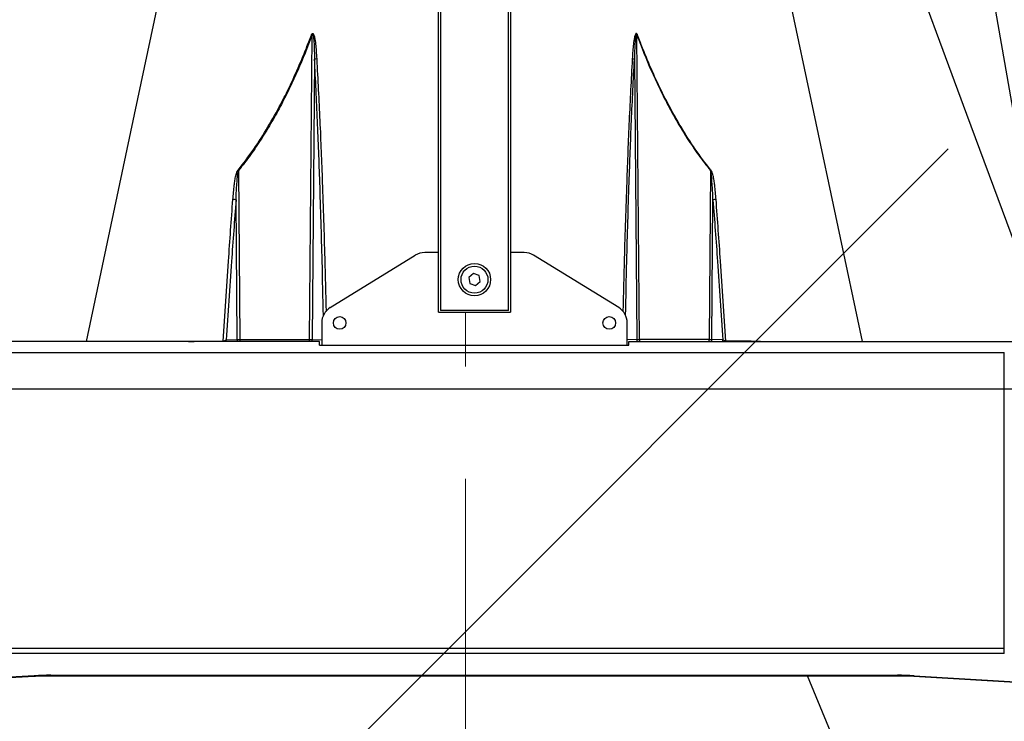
# Model space of a CAD drawing. Header units: millimetres. Extents: x -604189 to 881711, y -381903 to -7297.
# Tile 1001 of 1056: x -541997 to -541449, y -160637 to -160247. Entities that reach past the tile are written whole.
import ezdxf

# ---------------------------------------------------------------- set-up
doc = ezdxf.new("R2010")
doc.units = ezdxf.units.MM
doc.header["$LTSCALE"] = 100
doc.linetypes.add('ACAD_ISO04W100', pattern=[30.5, 24, -3, 0.5, -3])
doc.linetypes.add('CENTER2', pattern=[1.125, 0.75, -0.125, 0.125, -0.125])
doc.layers.get('Defpoints').update_dxf_attribs({"color": 30})
for name, color, linetype in [('Flowair', 1, 'Continuous'), ('Flowair_opisy', 1, 'Continuous'), ('OPIS', 7, 'Continuous')]:
    doc.layers.add(name, color=color, linetype=linetype)
doc.layers.add('osie', color=24, linetype='ACAD_ISO04W100', lineweight=5)
doc.layers.add('strop osie', color=80, linetype='ACAD_ISO04W100', lineweight=5)
doc.styles.get("Standard").update_dxf_attribs({"font": 'romans.shx', "width": 0.5})
doc.dimstyles.new('1 50', dxfattribs={"dimtxt": 150, "dimasz": 80, "dimexe": 1, "dimexo": 1, "dimgap": 20, "dimtad": 1, "dimdec": 0, "dimlfac": 0.1, "dimtxsty": 'Standard', "dimblk": 'ARCHTICK', "dimcen": 200, "dimclrd": 2, "dimadec": 1, "dimazin": 0, "dimtfac": 1, "dimtdec": 0, "dimtmove": 0, "dimatfit": 3, "dimldrblk": 'ARCHTICK', "dimfxl": 120, "dimfxlon": 1, "dimtfill": 1, "dimarcsym": 0})

# ---------------------------------------------------------------- blocks, each defined once
blk = doc.blocks.new('_ArchTick')
at = {"layer": 'strop osie', "color": 0, "const_width": 0.15}
blk.add_lwpolyline([(-0.5, -0.5), (0.5, 0.5)], dxfattribs=at)
blk = doc.blocks.new('*D3270')
at = {"layer": 'Defpoints', "color": 0, "linetype": 'ByBlock', "lineweight": 5, "transparency": 16777216}
for p in [(-536398.94, -160500.31), (-535687.5, -160500.31), (-551668.94, -168350.3)]:
    blk.add_point(p, dxfattribs=at)
at = {"layer": 'OPIS', "color": 0, "linetype": 'Continuous', "lineweight": -2, "transparency": 16777216}
for p, q in [((-535747.5, -160500.31), (-535686.5, -160500.31)), ((-535747.5, -168350.3), (-535686.5, -168350.3))]:
    blk.add_line(p, q, dxfattribs=at)
at = {"layer": 'OPIS', "color": 2, "lineweight": -2, "transparency": 16777216}
blk.add_line((-535687.5, -168350.3), (-535687.5, -160500.31), dxfattribs=at)
at = {"layer": 'OPIS', "color": 2, "linetype": 'ByBlock', "lineweight": -2, "transparency": 16777216, "xscale": 80, "yscale": 80, "zscale": 80}
for p, rotation in [((-535687.5, -160500.31), 90), ((-535687.5, -168350.3), 270)]:
    blk.add_blockref('_ArchTick', p, dxfattribs=dict(at, rotation=rotation))
at = {"layer": 'OPIS', "color": 0, "linetype": 'ByBlock', "lineweight": 13, "transparency": 16777216, "insert": (-535782.5, -164425.31), "char_height": 150, "attachment_point": 5, "rotation": 90, "bg_fill": 3, "box_fill_scale": 1.1, "bg_fill_color": 256, "bg_fill_true_color": 13158600, "bg_fill_transparency": 0}
blk.add_mtext('785', dxfattribs=at)
blk = doc.blocks.new('*D3281')
at = {"layer": 'Defpoints', "color": 0, "linetype": 'ByBlock', "lineweight": 5, "transparency": 16777216}
for p in [(-552118.94, -159745.28), (-535687.5, -164715.31), (-535410.16, -164715.31)]:
    blk.add_point(p, dxfattribs=at)
at = {"layer": 'OPIS', "color": 0, "linetype": 'Continuous', "lineweight": -2, "transparency": 16777216}
for p, q in [((-535470.16, -159745.28), (-535409.16, -159745.28)), ((-535470.16, -164715.31), (-535409.16, -164715.31))]:
    blk.add_line(p, q, dxfattribs=at)
at = {"layer": 'OPIS', "color": 2, "lineweight": -2, "transparency": 16777216}
blk.add_line((-535410.16, -159745.28), (-535410.16, -164715.31), dxfattribs=at)
at = {"layer": 'OPIS', "color": 2, "linetype": 'ByBlock', "lineweight": -2, "transparency": 16777216, "xscale": 80, "yscale": 80, "zscale": 80}
for p, rotation in [((-535410.16, -159745.28), 90), ((-535410.16, -164715.31), 270)]:
    blk.add_blockref('_ArchTick', p, dxfattribs=dict(at, rotation=rotation))
at = {"layer": 'OPIS', "color": 0, "linetype": 'ByBlock', "lineweight": 13, "transparency": 16777216, "insert": (-535505.16, -162230.3), "char_height": 150, "attachment_point": 5, "rotation": 90, "bg_fill": 3, "box_fill_scale": 1.1, "bg_fill_color": 256, "bg_fill_true_color": 13158600, "bg_fill_transparency": 0}
blk.add_mtext('497', dxfattribs=at)
blk = doc.blocks.new('*D3283')
at = {"layer": 'Defpoints', "color": 0, "linetype": 'ByBlock', "lineweight": 5, "transparency": 16777216}
for p in [(-549860.21, -159420.3), (-548544.07, -179490.3), (-536848.94, -179490.3)]:
    blk.add_point(p, dxfattribs=at)
at = {"layer": 'OPIS', "color": 0, "linetype": 'Continuous', "lineweight": -2, "transparency": 16777216}
for p, q in [((-548604.07, -159420.3), (-548543.07, -159420.3)), ((-548484.07, -179490.3), (-548545.07, -179490.3))]:
    blk.add_line(p, q, dxfattribs=at)
at = {"layer": 'OPIS', "color": 2, "lineweight": -2, "transparency": 16777216}
blk.add_line((-548544.07, -159420.3), (-548544.07, -179490.3), dxfattribs=at)
at = {"layer": 'OPIS', "color": 2, "linetype": 'ByBlock', "lineweight": -2, "transparency": 16777216, "xscale": 80, "yscale": 80, "zscale": 80}
for p, rotation in [((-548544.07, -159420.3), 90), ((-548544.07, -179490.3), 270)]:
    blk.add_blockref('_ArchTick', p, dxfattribs=dict(at, rotation=rotation))
at = {"layer": 'OPIS', "color": 0, "linetype": 'ByBlock', "lineweight": 13, "transparency": 16777216, "insert": (-548639.07, -169455.3), "char_height": 150, "attachment_point": 5, "rotation": 90, "bg_fill": 3, "box_fill_scale": 1.1, "bg_fill_color": 256, "bg_fill_true_color": 13158600, "bg_fill_transparency": 0}
blk.add_mtext('2007', dxfattribs=at)
blk = doc.blocks.new('*D3315')
at = {"layer": 'Defpoints', "color": 0, "linetype": 'ByBlock', "lineweight": 5, "transparency": 16777216}
for p in [(-551668.94, -159870.3), (-536848.94, -159870.3), (-536848.94, -160452.01)]:
    blk.add_point(p, dxfattribs=at)
at = {"layer": 'OPIS', "color": 0, "linetype": 'Continuous', "lineweight": -2, "transparency": 16777216}
for p, q in [((-551668.94, -160392.01), (-551668.94, -160453.01)), ((-536848.94, -160392.01), (-536848.94, -160453.01))]:
    blk.add_line(p, q, dxfattribs=at)
at = {"layer": 'OPIS', "color": 2, "lineweight": -2, "transparency": 16777216}
blk.add_line((-551668.94, -160452.01), (-536848.94, -160452.01), dxfattribs=at)
at = {"layer": 'OPIS', "color": 2, "linetype": 'ByBlock', "lineweight": -2, "transparency": 16777216, "xscale": 80, "yscale": 80, "zscale": 80, "rotation": 180}
blk.add_blockref('_ArchTick', (-551668.94, -160452.01), dxfattribs=at)
at = {"layer": 'OPIS', "color": 2, "linetype": 'ByBlock', "lineweight": -2, "transparency": 16777216, "xscale": 80, "yscale": 80, "zscale": 80}
blk.add_blockref('_ArchTick', (-536848.94, -160452.01), dxfattribs=at)
at = {"layer": 'OPIS', "color": 0, "linetype": 'ByBlock', "lineweight": 13, "transparency": 16777216, "insert": (-544258.94, -160357.01), "char_height": 150, "attachment_point": 5, "bg_fill": 3, "box_fill_scale": 1.1, "bg_fill_color": 256, "bg_fill_true_color": 13158600, "bg_fill_transparency": 0}
blk.add_mtext('1482', dxfattribs=at)
blk = doc.blocks.new('LEO XL 03.2018')
at = {"layer": 'Flowair'}
for p, q in [((11649.37, -6702.91), (11649.37, -6558.51)), ((11742.39, -6623.53), (11744.67, -6585.22)), ((11742.47, -6623.62), (11744.75, -6585.31)), ((11652.49, -6893.41), (11652.49, -6598.41)), ((11734.75, -6598.41), (11652.49, -6598.41)), ((11734.75, -6893.41), (11734.75, -6598.41)), ((11736.17, -6598.41), (11734.75, -6598.41)), ((11736.17, -6598.41), (11736.17, -6893.41)), ((11742.37, -6866.01), (11742.37, -6625.8)), ((11742.4, -6866.68), (11742.4, -6625.05)), ((11742.25, -6863.69), (11742.25, -6628.13)), ((11742.25, -6628.13), (11742.33, -6628.13)), ((11742.33, -6863.69), (11742.33, -6628.13)), ((11649.37, -6637.9), (11522.1, -6664.86)), ((11648.97, -6676.69), (11648.8, -6679.78)), ((11649.37, -6676.73), (11648.97, -6676.69)), ((11649.37, -6675.89), (11649.3, -6675.89)), ((11601.85, -6680.17), (11648.8, -6680.55)), ((11648.8, -6679.78), (11609.99, -6679.47)), ((11648.84, -6680.55), (11648.84, -6699.92)), ((11648.8, -6699.92), (11564.29, -6700.61)), ((11570.87, -6701.32), (11648.8, -6700.69)), ((11648.8, -6700.69), (11648.95, -6703.31)), ((11650.44, -6702.91), (11649.37, -6702.91)), ((11650.44, -6788.91), (11650.44, -6702.91)), ((11639.96, -6705.69), (11625.42, -6729.35)), ((11650.44, -6703.31), (11644.22, -6703.31)), ((11624.68, -6731.97), (11624.68, -6759.65)), ((11631.08, -6744.51), (11630.51, -6746.11)), ((11630.51, -6746.11), (11631.6, -6747.41)), ((11632.75, -6744.21), (11631.08, -6744.51)), ((11633.85, -6745.51), (11632.75, -6744.21)), ((11633.28, -6747.11), (11633.85, -6745.51)), ((11631.6, -6747.41), (11633.28, -6747.11)), ((11639.96, -6785.93), (11625.42, -6762.27)), ((11570.87, -6790.3), (11648.8, -6790.93)), ((11644.22, -6788.31), (11650.44, -6788.31)), ((11648.8, -6790.93), (11648.95, -6788.31)), ((11649.37, -6788.91), (11649.37, -6933.31)), ((11650.44, -6788.91), (11649.37, -6788.91)), ((11648.8, -6791.7), (11564.29, -6791.01)), ((11648.84, -6811.07), (11648.84, -6791.7)), ((11601.85, -6811.45), (11648.8, -6811.07)), ((11648.8, -6811.84), (11609.99, -6812.15)), ((11648.97, -6814.93), (11648.8, -6811.84)), ((11649.37, -6814.89), (11648.97, -6814.93)), ((11649.37, -6815.73), (11649.3, -6815.73)), ((11742.25, -6863.69), (11742.33, -6863.69)), ((11742.39, -6868.29), (11744.67, -6906.61)), ((11744.75, -6906.52), (11742.47, -6868.2))]:
    blk.add_line(p, q, dxfattribs=at)
at = {"layer": 'Flowair', "flags": 128}
for points in [[(11649.37, -6585.39), (11586.28, -6608.79), (11536.28, -6627.33)], [(11522.42, -6607.02), (11586.64, -6595.79), (11599.84, -6593.48)], [(11742.39, -6623.53), (11742.46, -6623.6), (11742.47, -6623.62)], [(11649.37, -6853.72), (11586.28, -6840.36), (11522.1, -6826.76)], [(11742.39, -6868.29), (11742.46, -6868.23), (11742.47, -6868.2)]]:
    blk.add_lwpolyline(points, dxfattribs=at)
at = {"layer": 'Flowair'}
for centre, radius in [((11644.24, -6708.31), 1.75), ((11632.18, -6745.81), 4.5), ((11632.18, -6745.81), 3.75), ((11644.24, -6783.31), 1.75)]:
    blk.add_circle(centre, radius, dxfattribs=at)
for centre, radius, start, end in [((11657.45, -6635.43), 71.36, 218.6835, 218.8223), ((11616.35, -6678.25), 6.47, 183.0444, 190.8523), ((11608.68, -6680.17), 40.13, 359.4553, 0.5447), ((11608.71, -6679.31), 40.14, 358.2356, 359.3238), ((11608.68, -6700.31), 40.13, 359.4553, 0.5447), ((11608.71, -6701.16), 40.15, 0.6762, 1.7643), ((11620.06, -6679.44), 59.65, 200.5926, 200.7827), ((11577.87, -6702.35), 7.08, 171.5834, 176.4795), ((11644.22, -6708.31), 5, 90, 148.416), ((11629.68, -6731.97), 5, 148.416, 180), ((11629.68, -6759.65), 5, 180, 211.584), ((11644.22, -6783.31), 5, 211.584, 270), ((11577.87, -6789.27), 7.08, 183.5205, 188.4166), ((11620.06, -6812.18), 59.65, 159.2173, 159.4074), ((11608.68, -6791.32), 40.13, 359.4553, 0.5447), ((11608.71, -6790.46), 40.15, 358.2357, 359.3238), ((11657.45, -6856.19), 71.36, 141.1777, 141.3165), ((11616.35, -6813.37), 6.47, 169.1477, 176.9556), ((11608.68, -6811.46), 40.13, 359.4553, 0.5447), ((11608.71, -6812.31), 40.14, 0.6762, 1.7644)]:
    blk.add_arc(centre, radius, start, end, dxfattribs=at)
for centre, major_axis, ratio, start_param, end_param in [((11751.21, -6628.13), (0, 26.5), 0.337962, 1.396263, 1.570796), ((11648.69, -6683.17), (0.3, 3.37), 0.885587, 0.048179, 0.064432), ((11648.71, -6683.17), (0.2, 2.62), 0.762136, 0.034576, 0.050829), ((11648.78, -6681.47), (-3, 0.05), 0.309053, 4.520229, 4.699788), ((11648.78, -6681.47), (-3, 0.1), 0.563282, 4.534175, 4.708363), ((11648.71, -6697.3), (-0.2, 2.62), 0.762136, 3.090764, 3.107016), ((11648.78, -6699), (-3, -0.05), 0.309053, 1.583397, 1.762956), ((11648.69, -6697.3), (-0.3, 3.37), 0.885587, 3.077161, 3.093413), ((11648.78, -6699), (-3, -0.1), 0.563282, 1.574823, 1.74901), ((11648.69, -6794.32), (0.3, 3.37), 0.885587, 0.048179, 0.064432), ((11648.71, -6794.32), (0.2, 2.62), 0.762136, 0.034576, 0.050829), ((11648.78, -6792.62), (-3, 0.05), 0.309053, 4.520229, 4.699788), ((11648.78, -6792.62), (-3, 0.1), 0.563282, 4.534175, 4.708363), ((11648.71, -6808.45), (-0.2, 2.62), 0.762136, 3.090764, 3.107016), ((11648.69, -6808.45), (-0.3, 3.37), 0.885587, 3.077161, 3.093413), ((11648.78, -6810.15), (-3, -0.05), 0.309053, 1.583397, 1.762956), ((11648.78, -6810.15), (-3, -0.1), 0.563282, 1.574823, 1.74901), ((11751.21, -6863.69), (0, 26.5), 0.337962, 1.570796, 1.745329)]:
    blk.add_ellipse(centre, major_axis=major_axis, ratio=ratio, start_param=start_param, end_param=end_param, dxfattribs=at)
for points, knots in [([(11742.33, -6628.13), (11742.33, -6627.79), (11742.34, -6626.8), (11742.38, -6625.29), (11742.44, -6624.13), (11742.47, -6623.62)], [0, 0, 0, 0, 0.226312, 0.657171, 1, 1, 1, 1]), ([(11649.37, -6666.26), (11649.37, -6666.79), (11649.34, -6670), (11649.32, -6673.21), (11649.3, -6675.89)], [0, 0, 0, 0, 0.164851, 1, 1, 1, 1]), ([(11649.3, -6675.89), (11641.87, -6676.38), (11628.72, -6677.23), (11615.59, -6678.18), (11609.88, -6678.6)], [0, 0, 0, 0, 0.564862, 1, 1, 1, 1]), ([(11609.99, -6679.47), (11615.7, -6679.04), (11628.68, -6678.06), (11641.69, -6677.18), (11648.97, -6676.69)], [0, 0, 0, 0, 0.43977, 1, 1, 1, 1]), ([(11649.3, -6675.89), (11649.27, -6676.01), (11649.22, -6676.25), (11649.09, -6676.51), (11649.01, -6676.64), (11648.97, -6676.69)], [0, 0, 0, 0, 0.365222, 0.751202, 1, 1, 1, 1]), ([(11601.74, -6680.03), (11599.81, -6681.52), (11595.94, -6684.49), (11589.76, -6688.41), (11584.5, -6691.36), (11579.28, -6694.01), (11574.11, -6696.43), (11568.72, -6698.69), (11565.41, -6699.97), (11564.22, -6700.42)], [0, 0, 0, 0, 0.170482, 0.341201, 0.511792, 0.591577, 0.751299, 0.911033, 1, 1, 1, 1]), ([(11564.29, -6700.61), (11567.53, -6699.33), (11572.4, -6697.41), (11578.75, -6694.47), (11583.51, -6692.09), (11588.24, -6689.49), (11592.92, -6686.63), (11597.49, -6683.56), (11600.4, -6681.3), (11601.85, -6680.17)], [0, 0, 0, 0, 0.243603, 0.365835, 0.488062, 0.615479, 0.742887, 0.871449, 1, 1, 1, 1]), ([(11609.88, -6678.6), (11608.56, -6678.71), (11606.8, -6678.87), (11604.59, -6679.15), (11603.28, -6679.38), (11602.33, -6679.69), (11601.84, -6679.96), (11601.75, -6680.02), (11601.74, -6680.03)], [0, 0, 0, 0, 0.478515, 0.639871, 0.801065, 0.960429, 0.995569, 1, 1, 1, 1]), ([(11609.99, -6679.47), (11608.67, -6679.51), (11606.65, -6679.58), (11604.28, -6679.81), (11602.88, -6679.88), (11602.19, -6680.07), (11601.85, -6680.17)], [0, 0, 0, 0, 0.484328, 0.741194, 0.871293, 1, 1, 1, 1]), ([(11564.22, -6700.42), (11564.1, -6700.47), (11563.94, -6700.54), (11563.78, -6700.66), (11563.73, -6700.72), (11563.71, -6700.78), (11563.71, -6700.83), (11563.74, -6700.88), (11563.82, -6700.97), (11564.18, -6701.17), (11565.17, -6701.39), (11566.7, -6701.62), (11568.68, -6701.78), (11570.06, -6701.87), (11570.81, -6701.92)], [0, 0, 0, 0, 0.048203, 0.065011, 0.072953, 0.079626, 0.086366, 0.092154, 0.102609, 0.131167, 0.248908, 0.482042, 0.715482, 1, 1, 1, 1]), ([(11564.29, -6700.61), (11564.17, -6700.63), (11564.02, -6700.66), (11563.86, -6700.72), (11563.81, -6700.76), (11563.79, -6700.77), (11563.78, -6700.79), (11563.78, -6700.8), (11563.78, -6700.81), (11563.79, -6700.82), (11563.79, -6700.83), (11563.81, -6700.85), (11563.89, -6700.89), (11564.27, -6700.98), (11565.86, -6701.15), (11568.14, -6701.25), (11570.12, -6701.3), (11570.87, -6701.32)], [0, 0, 0, 0, 0.046415, 0.060978, 0.066841, 0.068984, 0.070852, 0.072386, 0.073922, 0.074405, 0.077438, 0.077926, 0.085828, 0.111689, 0.228915, 0.706881, 1, 1, 1, 1]), ([(11570.81, -6701.92), (11576.52, -6702.22), (11587.94, -6702.82), (11606.43, -6703.54), (11624.14, -6704.11), (11636.13, -6704.39), (11641.05, -6704.5)], [0, 0, 0, 0, 0.244316, 0.488696, 0.789948, 1, 1, 1, 1]), ([(11642.2, -6703.78), (11637.15, -6703.67), (11624.8, -6703.41), (11606.73, -6702.86), (11588, -6702.17), (11576.58, -6701.6), (11570.87, -6701.32)], [0, 0, 0, 0, 0.211971, 0.51894, 0.759445, 1, 1, 1, 1]), ([(11570.81, -6789.7), (11576.52, -6789.4), (11587.94, -6788.8), (11606.43, -6788.08), (11624.14, -6787.51), (11636.13, -6787.23), (11641.05, -6787.12)], [0, 0, 0, 0, 0.244336, 0.488737, 0.790013, 1, 1, 1, 1]), ([(11642.3, -6787.84), (11637.22, -6787.95), (11624.83, -6788.21), (11606.73, -6788.76), (11588, -6789.45), (11576.58, -6790.02), (11570.87, -6790.3)], [0, 0, 0, 0, 0.213072, 0.519612, 0.759781, 1, 1, 1, 1]), ([(11564.22, -6791.2), (11564.1, -6791.15), (11563.94, -6791.09), (11563.78, -6790.97), (11563.73, -6790.9), (11563.71, -6790.85), (11563.71, -6790.79), (11563.74, -6790.74), (11563.82, -6790.65), (11564.18, -6790.45), (11565.17, -6790.23), (11566.7, -6790), (11568.68, -6789.84), (11570.06, -6789.75), (11570.81, -6789.7)], [0, 0, 0, 0, 0.048203, 0.065011, 0.072953, 0.079626, 0.086366, 0.092154, 0.102609, 0.131167, 0.248908, 0.482042, 0.715482, 1, 1, 1, 1]), ([(11564.29, -6791.01), (11564.17, -6790.99), (11564.02, -6790.96), (11563.86, -6790.9), (11563.81, -6790.87), (11563.79, -6790.85), (11563.78, -6790.84), (11563.78, -6790.82), (11563.78, -6790.81), (11563.79, -6790.8), (11563.79, -6790.79), (11563.81, -6790.77), (11563.89, -6790.73), (11564.27, -6790.64), (11565.86, -6790.47), (11568.14, -6790.38), (11570.12, -6790.32), (11570.87, -6790.3)], [0, 0, 0, 0, 0.046415, 0.060978, 0.066841, 0.068984, 0.070852, 0.072386, 0.073922, 0.074405, 0.077438, 0.077926, 0.085828, 0.111689, 0.228915, 0.706881, 1, 1, 1, 1]), ([(11601.74, -6811.59), (11599.81, -6810.1), (11595.94, -6807.13), (11589.76, -6803.21), (11584.5, -6800.27), (11579.28, -6797.61), (11574.11, -6795.2), (11568.72, -6792.93), (11565.41, -6791.66), (11564.22, -6791.2)], [0, 0, 0, 0, 0.170482, 0.341201, 0.511792, 0.591577, 0.751299, 0.911033, 1, 1, 1, 1]), ([(11564.29, -6791.01), (11567.53, -6792.29), (11572.4, -6794.22), (11578.75, -6797.15), (11583.51, -6799.53), (11588.24, -6802.14), (11592.92, -6804.99), (11597.49, -6808.07), (11600.4, -6810.32), (11601.85, -6811.45)], [0, 0, 0, 0, 0.243603, 0.365835, 0.488062, 0.615479, 0.742887, 0.871449, 1, 1, 1, 1]), ([(11609.88, -6813.03), (11608.56, -6812.91), (11606.8, -6812.75), (11604.59, -6812.47), (11603.28, -6812.24), (11602.33, -6811.93), (11601.84, -6811.67), (11601.75, -6811.6), (11601.74, -6811.59)], [0, 0, 0, 0, 0.478515, 0.639871, 0.801065, 0.960429, 0.995569, 1, 1, 1, 1]), ([(11609.99, -6812.15), (11608.67, -6812.11), (11606.65, -6812.04), (11604.28, -6811.81), (11602.88, -6811.74), (11602.19, -6811.55), (11601.85, -6811.45)], [0, 0, 0, 0, 0.484328, 0.741194, 0.871293, 1, 1, 1, 1]), ([(11609.99, -6812.15), (11615.7, -6812.58), (11628.68, -6813.56), (11641.69, -6814.44), (11648.97, -6814.93)], [0, 0, 0, 0, 0.43977, 1, 1, 1, 1]), ([(11649.3, -6815.73), (11641.87, -6815.24), (11628.72, -6814.39), (11615.59, -6813.44), (11609.88, -6813.03)], [0, 0, 0, 0, 0.564862, 1, 1, 1, 1]), ([(11649.3, -6815.73), (11649.27, -6815.61), (11649.22, -6815.37), (11649.09, -6815.11), (11649.01, -6814.98), (11648.97, -6814.93)], [0, 0, 0, 0, 0.365222, 0.751202, 1, 1, 1, 1]), ([(11649.37, -6825.36), (11649.37, -6824.83), (11649.34, -6821.62), (11649.32, -6818.41), (11649.3, -6815.73)], [0, 0, 0, 0, 0.164851, 1, 1, 1, 1]), ([(11742.47, -6868.2), (11742.45, -6867.86), (11742.39, -6866.88), (11742.34, -6865.38), (11742.34, -6864.21), (11742.33, -6863.69)], [0, 0, 0, 0, 0.226777, 0.657824, 1, 1, 1, 1])]:
    blk.add_open_spline(points, degree=3, knots=knots, dxfattribs=at)
blk = doc.blocks.new('konsola obrotowa XL 03.2018')
blk.add_wipeout([(11290.1, -6456.08), (11290.1, -6476.08), (11559.13, -6476.08), (11559.13, -6456.08)]).dxf.layer = 'Flowair'
at = {"layer": 'Flowair'}
for p, q in [((11290.1, -6456.08), (11343.93, -6456.08)), ((11343.93, -6456.08), (11559.13, -6456.08)), ((11559.13, -6476.08), (11559.13, -6456.08)), ((11343.65, -6456.58), (11289.6, -6456.58)), ((11289.6, -6475.58), (11289.6, -6456.58)), ((11558.63, -6456.58), (11343.65, -6456.58)), ((11343.65, -6475.58), (11343.65, -6456.58)), ((11558.63, -6456.58), (11558.63, -6475.58)), ((11550.64, -6464.48), (11548.97, -6464.78)), ((11551.74, -6465.78), (11550.64, -6464.48)), ((11548.97, -6464.78), (11548.39, -6466.38)), ((11548.39, -6466.38), (11549.49, -6467.68)), ((11549.49, -6467.68), (11551.17, -6467.38)), ((11551.17, -6467.38), (11551.74, -6465.78)), ((11289.6, -6475.58), (11343.65, -6475.58)), ((11343.65, -6475.58), (11558.63, -6475.58)), ((11343.93, -6476.08), (11290.1, -6476.08)), ((11559.13, -6476.08), (11343.93, -6476.08))]:
    blk.add_line(p, q, dxfattribs=at)
at = {"layer": 'Flowair', "flags": 128}
for points in [[(11301.07, -6466.08), (11301.03, -6465.37), (11300.89, -6464.71), (11300.67, -6464.14), (11300.39, -6463.7), (11300.05, -6463.42), (11299.7, -6463.33), (11299.34, -6463.42), (11299.01, -6463.7), (11298.73, -6464.14), (11298.51, -6464.71), (11298.37, -6465.37), (11298.32, -6466.08), (11298.37, -6466.79), (11298.51, -6467.46), (11298.73, -6468.03), (11299.01, -6468.46), (11299.34, -6468.74), (11299.7, -6468.83), (11300.05, -6468.74), (11300.39, -6468.46), (11300.67, -6468.03), (11300.89, -6467.46), (11301.03, -6466.79), (11301.07, -6466.08)], [(11300.13, -6463.47), (11299.88, -6463.7), (11299.59, -6464.14), (11299.37, -6464.71), (11299.24, -6465.37), (11299.19, -6466.08), (11299.24, -6466.79), (11299.37, -6467.46), (11299.59, -6468.03), (11299.88, -6468.46), (11300.13, -6468.69)], [(11331.82, -6466.08), (11331.78, -6465.37), (11331.64, -6464.71), (11331.42, -6464.14), (11331.14, -6463.7), (11330.8, -6463.42), (11330.45, -6463.33), (11330.09, -6463.42), (11329.76, -6463.7), (11329.48, -6464.14), (11329.26, -6464.71), (11329.12, -6465.37), (11329.07, -6466.08), (11329.12, -6466.79), (11329.26, -6467.46), (11329.48, -6468.03), (11329.76, -6468.46), (11330.09, -6468.74), (11330.45, -6468.83), (11330.8, -6468.74), (11331.14, -6468.46), (11331.42, -6468.03), (11331.64, -6467.46), (11331.78, -6466.79), (11331.82, -6466.08)], [(11330.88, -6463.47), (11330.63, -6463.7), (11330.34, -6464.14), (11330.12, -6464.71), (11329.99, -6465.37), (11329.94, -6466.08), (11329.99, -6466.79), (11330.12, -6467.46), (11330.34, -6468.03), (11330.63, -6468.46), (11330.88, -6468.69)]]:
    blk.add_lwpolyline(points, dxfattribs=at)
at = {"layer": 'Flowair'}
for radius in [4.5, 3.75]:
    blk.add_circle((11550.07, -6466.08), radius, dxfattribs=at)
for centre, start, end in [((11290.1, -6456.58), 90, 180), ((11290.1, -6475.58), 180, 270)]:
    blk.add_arc(centre, 0.5, start, end, dxfattribs=at)
for centre, start_param, end_param in [((11343.93, -6456.58), 0, 1.570796), ((11343.93, -6475.58), 1.570796, 3.141593)]:
    blk.add_ellipse(centre, major_axis=(0, 0.5), ratio=0.57735, start_param=start_param, end_param=end_param, dxfattribs=at)

msp = doc.modelspace()

# ---------------------------------------------------------------- hatches: boundary and pattern name
at = {"layer": 'OPIS', "linetype": 'ByBlock', "lineweight": 9}
h = msp.add_hatch(dxfattribs=at)
h.set_pattern_fill('ANSI36', color=0, scale=150)
h.set_pattern_definition([(45, (-306927.96, 32475.8), (252.5697, 926.0889), [1190.625, -238.125, 0, -238.125])])
h.paths.add_polyline_path([(-556073.92, -159870.3), (-556073.92, -161086.41), (-553567.18, -161086.41), (-553567.18, -159870.3)], flags=17)
h.paths.add_polyline_path([(-552198.92, -159870.3), (-553567.18, -159870.3), (-553567.18, -161086.41), (-556073.92, -161086.41), (-556073.92, -159870.3), (-556159.64, -159870.3), (-558143.92, -159870.3), (-558143.92, -160550.3), (-558143.92, -166895.28), (-553898.92, -166895.28), (-553898.92, -166928.69), (-553798.92, -166928.69, -0.267949), (-553348.92, -166149.27), (-553348.92, -165917.81, -0.414214), (-553691.86, -165574.88, -1), (-553005.98, -165574.88, -0.414214), (-553348.92, -165917.81), (-553348.92, -166149.27, 0.267949), (-553798.92, -166928.69), (-553798.92, -166988.69), (-553898.92, -166988.69), (-553898.92, -167020.26), (-552798.92, -167020.26), (-552798.92, -166988.69), (-552898.92, -166988.69), (-552898.92, -166928.69), (-552798.92, -166928.69), (-552798.92, -166895.28), (-552198.92, -166895.28)])
h.paths.add_polyline_path([(-536848.94, -159870.3), (-551668.94, -159870.3), (-551668.94, -164595.3), (-551663.99, -164595.3), (-551663.99, -164835.3), (-551667.26, -174525.3), (-551663.99, -174525.3), (-551663.99, -174765.3), (-551668.94, -179490.3), (-546883.97, -179490.3), (-546883.97, -179490.29), (-546643.97, -179490.29), (-541863.97, -179490.3), (-541863.97, -179490.29), (-541623.97, -179490.29), (-536848.94, -179490.3)])
h.paths.add_polyline_path([(-557762.33, -163516.72), (-557762.33, -163248.86), (-557987.33, -163248.86), (-557987.33, -163516.72)], flags=24)
h.paths.add_polyline_path([(-558062.4, -162687.18), (-557524.54, -162687.18), (-557524.54, -162462.18), (-558062.4, -162462.18)], flags=24)
h.paths.add_polyline_path([(-555574.23, -163637.66), (-555059.11, -163637.66), (-555059.11, -163538.32), (-555574.23, -163538.32)], flags=24)
h.paths.add_polyline_path([(-555574.15, -163527.65), (-555098.95, -163527.65), (-555098.95, -163428.38), (-555574.15, -163428.38)], flags=24)
h.paths.add_polyline_path([(-555976.22, -163645.14), (-555589.82, -163645.14), (-555589.82, -163529.76), (-555976.22, -163529.76)], flags=24)
h.paths.add_polyline_path([(-555935.57, -163533.4), (-555753.72, -163533.4), (-555753.72, -163435.37), (-555935.57, -163435.37)], flags=24)

# ---------------------------------------------------------------- next in the draw order: dimensions: what is measured, and where the dimension line sits
at = {"layer": 'OPIS', "color": 0, "linetype": 'ByBlock', "lineweight": 13}
dim = msp.add_linear_dim(base=(-535687.5, -160500.31), p1=(-551668.94, -168350.3), p2=(-536398.94, -160500.31), angle=90, dimstyle='1 50', override={"dimtmove": 1, "dimfxl": 60, "dimarcsym": 1}, dxfattribs=at)
dim.commit()
dim.dimension.update_dxf_attribs({"geometry": '*D3270', "text_midpoint": (-535782.5, -164425.31)})

# ---------------------------------------------------------------- next in the draw order: dimensions: what is measured, and where the dimension line sits
dim = msp.add_linear_dim(base=(-535410.16, -164715.31), p1=(-552118.94, -159745.28), p2=(-535687.5, -164715.31), angle=90, dimstyle='1 50', override={"dimtmove": 1, "dimfxl": 60, "dimarcsym": 1}, dxfattribs=at)
dim.commit()
dim.dimension.update_dxf_attribs({"geometry": '*D3281', "text_midpoint": (-535505.16, -162230.3)})

# ---------------------------------------------------------------- next in the draw order: dimensions: what is measured, and where the dimension line sits
dim = msp.add_linear_dim(base=(-548544.07, -179490.3), p1=(-549860.21, -159420.3), p2=(-536848.94, -179490.3), angle=90, dimstyle='1 50', override={"dimfxl": 60, "dimarcsym": 1}, dxfattribs=at)
dim.commit()
dim.dimension.update_dxf_attribs({"geometry": '*D3283', "text_midpoint": (-548639.07, -169455.3)})

# ---------------------------------------------------------------- next in the draw order: linework, layer by layer
at = {"layer": 'Flowair_opisy'}
msp.add_lwpolyline([(-540151.1, -161505.02), (-541189.74, -161505.02), (-541558.69, -160611.67)], dxfattribs=at)

# ---------------------------------------------------------------- next in the draw order: dimensions: what is measured, and where the dimension line sits
at = {"layer": 'OPIS', "color": 0, "linetype": 'ByBlock', "lineweight": 13}
dim = msp.add_linear_dim(base=(-536848.94, -160452.01), p1=(-551668.94, -159870.3), p2=(-536848.94, -159870.3), dimstyle='1 50', override={"dimfxl": 60, "dimarcsym": 1}, dxfattribs=at)
dim.commit()
dim.dimension.update_dxf_attribs({"geometry": '*D3315', "text_midpoint": (-544258.94, -160357.01)})

# ---------------------------------------------------------------- next in the draw order: linework, layer by layer
at = {"layer": 'osie', "color": 0, "linetype": 'CENTER2', "ltscale": 5}
msp.add_lwpolyline([(-541748.93, -155439.51), (-541748.92, -181399.12)], dxfattribs=at)

# ---------------------------------------------------------------- next in the draw order: block references
at = {"layer": 'Flowair', "xscale": 2, "yscale": 2, "zscale": 2, "rotation": 270}
msp.add_blockref('LEO XL 03.2018', (-528252.35, -137126.88), dxfattribs=at)

# ---------------------------------------------------------------- next in the draw order: block references
msp.add_blockref('konsola obrotowa XL 03.2018', (-528811.81, -137291.1), dxfattribs=at)

doc.saveas('drawing.dxf')
